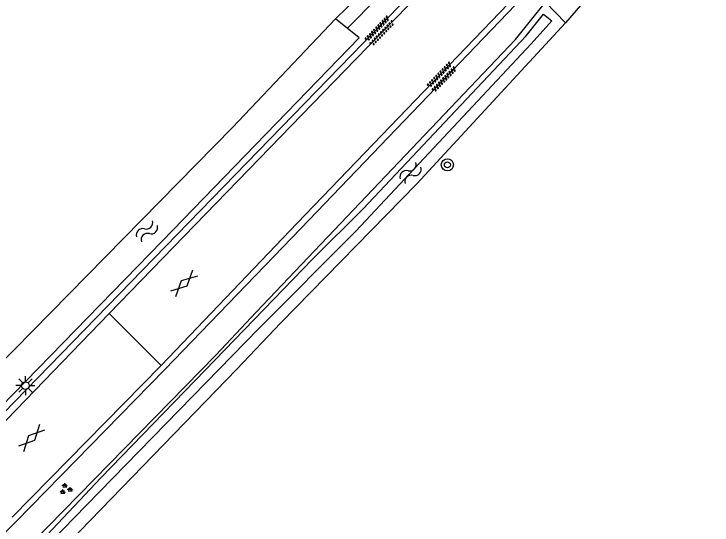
# Model space of a CAD drawing. Extents: x 133000 to 136000, y 400500 to 403500.
# Drawn here: x 135360.8 to 135406.88, y 400962.52 to 400996.23 of the extents above; entities that cross this region are included whole.
import ezdxf

# ---------------------------------------------------------------- set-up
doc = ezdxf.new("R2010")
doc.units = 0
for name, color, linetype in [('gg-knt-verharding', 7, 'Continuous'), ('gg-kntw-bovenkant insteek waterloop', 7, 'Continuous'), ('gg-kntw-waterlijn', 7, 'Continuous'), ('gg-kwrk-duiker nz buis', 7, 'Continuous'), ('gt-grn-groengrens', 7, 'Continuous'), ('gt-grn-vlakafsluiter', 7, 'Continuous'), ('gt-symb-boom', 7, 'Continuous'), ('gt-symb-gesloten verharding', 7, 'Continuous'), ('gt-symb-groenvak', 7, 'Continuous'), ('gt-symb-lichtmast', 7, 'Continuous'), ('gt-symb-overige verharding', 7, 'Continuous'), ('gt-symb-watersymbool', 7, 'Continuous')]:
    doc.layers.add(name, color=color, linetype=linetype)

# ---------------------------------------------------------------- blocks, each defined once
blk = doc.blocks.new('gt0-GESVH1')
at = {"layer": 'gt-symb-gesloten verharding'}
for p, q in [((-0.992, -0.261), (0.008, 0.239)), ((0.008, -0.261), (-0.992, 0.239)), ((0.008, 0.239), (1.008, -0.261)), ((1.008, 0.239), (0.008, -0.261))]:
    blk.add_line(p, q, dxfattribs=at)
blk = doc.blocks.new('gt0-LMAST')
at = {"layer": 'gt-symb-lichtmast'}
for p, q in [((-0.005, 0.246), (-0.005, 0.621)), ((-0.182, 0.173), (-0.447, 0.438)), ((0.172, 0.173), (0.437, 0.438)), ((-0.255, -0.004), (-0.63, -0.004)), ((-0.182, -0.181), (-0.447, -0.446)), ((-0.005, -0.254), (-0.005, -0.629)), ((0.437, -0.446), (0.172, -0.181)), ((0.245, -0.004), (0.62, -0.004))]:
    blk.add_line(p, q, dxfattribs=at)
blk.add_circle((-0.005, -0.004), 0.25, dxfattribs=at)
blk = doc.blocks.new('gt0-WA')
at = {"layer": 'gt-symb-watersymbool'}
for centre, start, end in [((-0.323, 0.022), 28.0725, 151.9275), ((0.427, 0.422), 208.0725, 331.9275), ((-0.323, -0.428), 28.0725, 151.9275), ((0.427, -0.028), 208.0725, 331.9275)]:
    blk.add_arc(centre, 0.425, start, end, dxfattribs=at)
blk = doc.blocks.new('gt0-BOOM')
at = {"layer": 'gt-symb-boom'}
for radius in [0.4, 0.2]:
    blk.add_circle((0, 0), radius, dxfattribs=at)
blk = doc.blocks.new('gt0-OVH')
at = {"layer": 'gt-symb-overige verharding'}
for points in [[(-0.972, 0.298), (-0.967, 0.308), (-0.965, 0.319), (-0.966, 0.33), (-0.971, 0.34), (-0.978, 0.348), (-0.988, 0.353), (-0.999, 0.355), (-1.01, 0.354), (-1.02, 0.349), (-1.028, 0.342), (-1.033, 0.332), (-1.035, 0.321), (-1.034, 0.31), (-1.029, 0.3), (-1.022, 0.292), (-1.012, 0.287), (-1.001, 0.285), (-0.99, 0.286), (-0.98, 0.291)], [(-0.872, 0.106), (-0.867, 0.116), (-0.865, 0.126), (-0.866, 0.137), (-0.871, 0.147), (-0.878, 0.156), (-0.888, 0.161), (-0.899, 0.163), (-0.91, 0.162), (-0.92, 0.157), (-0.928, 0.15), (-0.933, 0.14), (-0.935, 0.129), (-0.934, 0.118), (-0.929, 0.108), (-0.922, 0.1), (-0.912, 0.095), (-0.901, 0.092), (-0.89, 0.094), (-0.88, 0.098)], [(-0.772, 0.298), (-0.767, 0.308), (-0.765, 0.319), (-0.766, 0.33), (-0.771, 0.34), (-0.778, 0.348), (-0.788, 0.353), (-0.799, 0.355), (-0.81, 0.354), (-0.82, 0.349), (-0.828, 0.342), (-0.833, 0.332), (-0.835, 0.321), (-0.834, 0.31), (-0.829, 0.3), (-0.822, 0.292), (-0.812, 0.287), (-0.801, 0.285), (-0.79, 0.286), (-0.78, 0.291)], [(-0.672, 0.106), (-0.667, 0.116), (-0.665, 0.126), (-0.666, 0.137), (-0.671, 0.147), (-0.678, 0.156), (-0.688, 0.161), (-0.699, 0.163), (-0.71, 0.162), (-0.72, 0.157), (-0.728, 0.15), (-0.733, 0.14), (-0.735, 0.129), (-0.734, 0.118), (-0.729, 0.108), (-0.722, 0.1), (-0.712, 0.095), (-0.701, 0.092), (-0.69, 0.094), (-0.68, 0.098)], [(-0.572, 0.298), (-0.567, 0.308), (-0.565, 0.319), (-0.566, 0.33), (-0.571, 0.34), (-0.578, 0.348), (-0.588, 0.353), (-0.599, 0.355), (-0.61, 0.354), (-0.62, 0.349), (-0.628, 0.342), (-0.633, 0.332), (-0.635, 0.321), (-0.634, 0.31), (-0.629, 0.3), (-0.622, 0.292), (-0.612, 0.287), (-0.601, 0.285), (-0.59, 0.286), (-0.58, 0.291)], [(-0.472, 0.106), (-0.467, 0.116), (-0.465, 0.126), (-0.466, 0.137), (-0.471, 0.147), (-0.478, 0.156), (-0.488, 0.161), (-0.499, 0.163), (-0.51, 0.162), (-0.52, 0.157), (-0.528, 0.15), (-0.533, 0.14), (-0.535, 0.129), (-0.534, 0.118), (-0.529, 0.108), (-0.522, 0.1), (-0.512, 0.095), (-0.501, 0.092), (-0.49, 0.094), (-0.48, 0.098)], [(-0.372, 0.298), (-0.367, 0.308), (-0.365, 0.319), (-0.366, 0.33), (-0.371, 0.34), (-0.378, 0.348), (-0.388, 0.353), (-0.399, 0.355), (-0.41, 0.354), (-0.42, 0.349), (-0.428, 0.342), (-0.433, 0.332), (-0.435, 0.321), (-0.434, 0.31), (-0.429, 0.3), (-0.422, 0.292), (-0.412, 0.287), (-0.401, 0.285), (-0.39, 0.286), (-0.38, 0.291)], [(-0.272, 0.106), (-0.267, 0.116), (-0.265, 0.126), (-0.266, 0.137), (-0.271, 0.147), (-0.278, 0.156), (-0.288, 0.161), (-0.299, 0.163), (-0.31, 0.162), (-0.32, 0.157), (-0.328, 0.15), (-0.333, 0.14), (-0.335, 0.129), (-0.334, 0.118), (-0.329, 0.108), (-0.322, 0.1), (-0.312, 0.095), (-0.301, 0.092), (-0.29, 0.094), (-0.28, 0.098)], [(-0.172, 0.298), (-0.167, 0.308), (-0.165, 0.319), (-0.166, 0.33), (-0.171, 0.34), (-0.178, 0.348), (-0.188, 0.353), (-0.199, 0.355), (-0.21, 0.354), (-0.22, 0.349), (-0.228, 0.342), (-0.233, 0.332), (-0.235, 0.321), (-0.234, 0.31), (-0.229, 0.3), (-0.222, 0.292), (-0.212, 0.287), (-0.201, 0.285), (-0.19, 0.286), (-0.18, 0.291)], [(-0.072, 0.106), (-0.067, 0.116), (-0.065, 0.126), (-0.066, 0.137), (-0.071, 0.147), (-0.078, 0.156), (-0.088, 0.161), (-0.099, 0.163), (-0.11, 0.162), (-0.12, 0.157), (-0.128, 0.15), (-0.133, 0.14), (-0.135, 0.129), (-0.134, 0.118), (-0.129, 0.108), (-0.122, 0.1), (-0.112, 0.095), (-0.101, 0.092), (-0.09, 0.094), (-0.08, 0.098)], [(0.028, 0.298), (0.033, 0.308), (0.035, 0.319), (0.034, 0.33), (0.029, 0.34), (0.022, 0.348), (0.012, 0.353), (0.001, 0.355), (-0.01, 0.354), (-0.02, 0.349), (-0.028, 0.342), (-0.033, 0.332), (-0.035, 0.321), (-0.034, 0.31), (-0.029, 0.3), (-0.022, 0.292), (-0.012, 0.287), (-0.001, 0.285), (0.01, 0.286), (0.02, 0.291)], [(0.128, 0.106), (0.133, 0.116), (0.135, 0.126), (0.134, 0.137), (0.129, 0.147), (0.122, 0.156), (0.112, 0.161), (0.101, 0.163), (0.09, 0.162), (0.08, 0.157), (0.072, 0.15), (0.067, 0.14), (0.065, 0.129), (0.066, 0.118), (0.071, 0.108), (0.078, 0.1), (0.088, 0.095), (0.099, 0.092), (0.11, 0.094), (0.12, 0.098)], [(0.228, 0.298), (0.233, 0.308), (0.235, 0.319), (0.234, 0.33), (0.229, 0.34), (0.222, 0.348), (0.212, 0.353), (0.201, 0.355), (0.19, 0.354), (0.18, 0.349), (0.172, 0.342), (0.167, 0.332), (0.165, 0.321), (0.166, 0.31), (0.171, 0.3), (0.178, 0.292), (0.188, 0.287), (0.199, 0.285), (0.21, 0.286), (0.22, 0.291)], [(0.328, 0.106), (0.333, 0.116), (0.335, 0.126), (0.334, 0.137), (0.329, 0.147), (0.322, 0.156), (0.312, 0.161), (0.301, 0.163), (0.29, 0.162), (0.28, 0.157), (0.272, 0.15), (0.267, 0.14), (0.265, 0.129), (0.266, 0.118), (0.271, 0.108), (0.278, 0.1), (0.288, 0.095), (0.299, 0.092), (0.31, 0.094), (0.32, 0.098)], [(0.428, 0.298), (0.433, 0.308), (0.435, 0.319), (0.434, 0.33), (0.429, 0.34), (0.422, 0.348), (0.412, 0.353), (0.401, 0.355), (0.39, 0.354), (0.38, 0.349), (0.372, 0.342), (0.367, 0.332), (0.365, 0.321), (0.366, 0.31), (0.371, 0.3), (0.378, 0.292), (0.388, 0.287), (0.399, 0.285), (0.41, 0.286), (0.42, 0.291)], [(0.528, 0.106), (0.533, 0.116), (0.535, 0.126), (0.534, 0.137), (0.529, 0.147), (0.522, 0.156), (0.512, 0.161), (0.501, 0.163), (0.49, 0.162), (0.48, 0.157), (0.472, 0.15), (0.467, 0.14), (0.465, 0.129), (0.466, 0.118), (0.471, 0.108), (0.478, 0.1), (0.488, 0.095), (0.499, 0.092), (0.51, 0.094), (0.52, 0.098)], [(0.628, 0.298), (0.633, 0.308), (0.635, 0.319), (0.634, 0.33), (0.629, 0.34), (0.622, 0.348), (0.612, 0.353), (0.601, 0.355), (0.59, 0.354), (0.58, 0.349), (0.572, 0.342), (0.567, 0.332), (0.565, 0.321), (0.566, 0.31), (0.571, 0.3), (0.578, 0.292), (0.588, 0.287), (0.599, 0.285), (0.61, 0.286), (0.62, 0.291)], [(0.728, 0.106), (0.733, 0.116), (0.735, 0.126), (0.734, 0.137), (0.729, 0.147), (0.722, 0.156), (0.712, 0.161), (0.701, 0.163), (0.69, 0.162), (0.68, 0.157), (0.672, 0.15), (0.667, 0.14), (0.665, 0.129), (0.666, 0.118), (0.671, 0.108), (0.678, 0.1), (0.688, 0.095), (0.699, 0.092), (0.71, 0.094), (0.72, 0.098)], [(0.828, 0.298), (0.833, 0.308), (0.835, 0.319), (0.834, 0.33), (0.829, 0.34), (0.822, 0.348), (0.812, 0.353), (0.801, 0.355), (0.79, 0.354), (0.78, 0.349), (0.772, 0.342), (0.767, 0.332), (0.765, 0.321), (0.766, 0.31), (0.771, 0.3), (0.778, 0.292), (0.788, 0.287), (0.799, 0.285), (0.81, 0.286), (0.82, 0.291)], [(0.928, 0.106), (0.933, 0.116), (0.935, 0.126), (0.934, 0.137), (0.929, 0.147), (0.922, 0.156), (0.912, 0.161), (0.901, 0.163), (0.89, 0.162), (0.88, 0.157), (0.872, 0.15), (0.867, 0.14), (0.865, 0.129), (0.866, 0.118), (0.871, 0.108), (0.878, 0.1), (0.888, 0.095), (0.899, 0.092), (0.91, 0.094), (0.92, 0.098)], [(1.028, 0.298), (1.033, 0.308), (1.035, 0.319), (1.034, 0.33), (1.029, 0.34), (1.022, 0.348), (1.012, 0.353), (1.001, 0.355), (0.99, 0.354), (0.98, 0.349), (0.972, 0.342), (0.967, 0.332), (0.965, 0.321), (0.966, 0.31), (0.971, 0.3), (0.978, 0.292), (0.988, 0.287), (0.999, 0.285), (1.01, 0.286), (1.02, 0.291)], [(-0.972, -0.142), (-0.967, -0.132), (-0.965, -0.121), (-0.966, -0.11), (-0.971, -0.1), (-0.978, -0.092), (-0.988, -0.087), (-0.999, -0.085), (-1.01, -0.086), (-1.02, -0.091), (-1.028, -0.098), (-1.033, -0.108), (-1.035, -0.119), (-1.034, -0.13), (-1.029, -0.14), (-1.022, -0.148), (-1.012, -0.153), (-1.001, -0.155), (-0.99, -0.154), (-0.98, -0.149)], [(-0.872, -0.334), (-0.867, -0.324), (-0.865, -0.314), (-0.866, -0.303), (-0.871, -0.293), (-0.878, -0.284), (-0.888, -0.279), (-0.899, -0.277), (-0.91, -0.278), (-0.92, -0.283), (-0.928, -0.29), (-0.933, -0.3), (-0.935, -0.311), (-0.934, -0.322), (-0.929, -0.332), (-0.922, -0.34), (-0.912, -0.345), (-0.901, -0.348), (-0.89, -0.346), (-0.88, -0.342)], [(-0.772, -0.142), (-0.767, -0.132), (-0.765, -0.121), (-0.766, -0.11), (-0.771, -0.1), (-0.778, -0.092), (-0.788, -0.087), (-0.799, -0.085), (-0.81, -0.086), (-0.82, -0.091), (-0.828, -0.098), (-0.833, -0.108), (-0.835, -0.119), (-0.834, -0.13), (-0.829, -0.14), (-0.822, -0.148), (-0.812, -0.153), (-0.801, -0.155), (-0.79, -0.154), (-0.78, -0.149)], [(-0.672, -0.334), (-0.667, -0.324), (-0.665, -0.314), (-0.666, -0.303), (-0.671, -0.293), (-0.678, -0.284), (-0.688, -0.279), (-0.699, -0.277), (-0.71, -0.278), (-0.72, -0.283), (-0.728, -0.29), (-0.733, -0.3), (-0.735, -0.311), (-0.734, -0.322), (-0.729, -0.332), (-0.722, -0.34), (-0.712, -0.345), (-0.701, -0.348), (-0.69, -0.346), (-0.68, -0.342)], [(-0.572, -0.142), (-0.567, -0.132), (-0.565, -0.121), (-0.566, -0.11), (-0.571, -0.1), (-0.578, -0.092), (-0.588, -0.087), (-0.599, -0.085), (-0.61, -0.086), (-0.62, -0.091), (-0.628, -0.098), (-0.633, -0.108), (-0.635, -0.119), (-0.634, -0.13), (-0.629, -0.14), (-0.622, -0.148), (-0.612, -0.153), (-0.601, -0.155), (-0.59, -0.154), (-0.58, -0.149)], [(-0.472, -0.334), (-0.467, -0.324), (-0.465, -0.314), (-0.466, -0.303), (-0.471, -0.293), (-0.478, -0.284), (-0.488, -0.279), (-0.499, -0.277), (-0.51, -0.278), (-0.52, -0.283), (-0.528, -0.29), (-0.533, -0.3), (-0.535, -0.311), (-0.534, -0.322), (-0.529, -0.332), (-0.522, -0.34), (-0.512, -0.345), (-0.501, -0.348), (-0.49, -0.346), (-0.48, -0.342)], [(-0.372, -0.142), (-0.367, -0.132), (-0.365, -0.121), (-0.366, -0.11), (-0.371, -0.1), (-0.378, -0.092), (-0.388, -0.087), (-0.399, -0.085), (-0.41, -0.086), (-0.42, -0.091), (-0.428, -0.098), (-0.433, -0.108), (-0.435, -0.119), (-0.434, -0.13), (-0.429, -0.14), (-0.422, -0.148), (-0.412, -0.153), (-0.401, -0.155), (-0.39, -0.154), (-0.38, -0.149)], [(-0.272, -0.334), (-0.267, -0.324), (-0.265, -0.314), (-0.266, -0.303), (-0.271, -0.293), (-0.278, -0.284), (-0.288, -0.279), (-0.299, -0.277), (-0.31, -0.278), (-0.32, -0.283), (-0.328, -0.29), (-0.333, -0.3), (-0.335, -0.311), (-0.334, -0.322), (-0.329, -0.332), (-0.322, -0.34), (-0.312, -0.345), (-0.301, -0.348), (-0.29, -0.346), (-0.28, -0.342)], [(-0.172, -0.142), (-0.167, -0.132), (-0.165, -0.121), (-0.166, -0.11), (-0.171, -0.1), (-0.178, -0.092), (-0.188, -0.087), (-0.199, -0.085), (-0.21, -0.086), (-0.22, -0.091), (-0.228, -0.098), (-0.233, -0.108), (-0.235, -0.119), (-0.234, -0.13), (-0.229, -0.14), (-0.222, -0.148), (-0.212, -0.153), (-0.201, -0.155), (-0.19, -0.154), (-0.18, -0.149)], [(-0.072, -0.334), (-0.067, -0.324), (-0.065, -0.314), (-0.066, -0.303), (-0.071, -0.293), (-0.078, -0.284), (-0.088, -0.279), (-0.099, -0.277), (-0.11, -0.278), (-0.12, -0.283), (-0.128, -0.29), (-0.133, -0.3), (-0.135, -0.311), (-0.134, -0.322), (-0.129, -0.332), (-0.122, -0.34), (-0.112, -0.345), (-0.101, -0.348), (-0.09, -0.346), (-0.08, -0.342)], [(0.028, -0.142), (0.033, -0.132), (0.035, -0.121), (0.034, -0.11), (0.029, -0.1), (0.022, -0.092), (0.012, -0.087), (0.001, -0.085), (-0.01, -0.086), (-0.02, -0.091), (-0.028, -0.098), (-0.033, -0.108), (-0.035, -0.119), (-0.034, -0.13), (-0.029, -0.14), (-0.022, -0.148), (-0.012, -0.153), (-0.001, -0.155), (0.01, -0.154), (0.02, -0.149)], [(0.128, -0.334), (0.133, -0.324), (0.135, -0.314), (0.134, -0.303), (0.129, -0.293), (0.122, -0.284), (0.112, -0.279), (0.101, -0.277), (0.09, -0.278), (0.08, -0.283), (0.072, -0.29), (0.067, -0.3), (0.065, -0.311), (0.066, -0.322), (0.071, -0.332), (0.078, -0.34), (0.088, -0.345), (0.099, -0.348), (0.11, -0.346), (0.12, -0.342)], [(0.228, -0.142), (0.233, -0.132), (0.235, -0.121), (0.234, -0.11), (0.229, -0.1), (0.222, -0.092), (0.212, -0.087), (0.201, -0.085), (0.19, -0.086), (0.18, -0.091), (0.172, -0.098), (0.167, -0.108), (0.165, -0.119), (0.166, -0.13), (0.171, -0.14), (0.178, -0.148), (0.188, -0.153), (0.199, -0.155), (0.21, -0.154), (0.22, -0.149)], [(0.328, -0.334), (0.333, -0.324), (0.335, -0.314), (0.334, -0.303), (0.329, -0.293), (0.322, -0.284), (0.312, -0.279), (0.301, -0.277), (0.29, -0.278), (0.28, -0.283), (0.272, -0.29), (0.267, -0.3), (0.265, -0.311), (0.266, -0.322), (0.271, -0.332), (0.278, -0.34), (0.288, -0.345), (0.299, -0.348), (0.31, -0.346), (0.32, -0.342)], [(0.428, -0.142), (0.433, -0.132), (0.435, -0.121), (0.434, -0.11), (0.429, -0.1), (0.422, -0.092), (0.412, -0.087), (0.401, -0.085), (0.39, -0.086), (0.38, -0.091), (0.372, -0.098), (0.367, -0.108), (0.365, -0.119), (0.366, -0.13), (0.371, -0.14), (0.378, -0.148), (0.388, -0.153), (0.399, -0.155), (0.41, -0.154), (0.42, -0.149)], [(0.528, -0.334), (0.533, -0.324), (0.535, -0.314), (0.534, -0.303), (0.529, -0.293), (0.522, -0.284), (0.512, -0.279), (0.501, -0.277), (0.49, -0.278), (0.48, -0.283), (0.472, -0.29), (0.467, -0.3), (0.465, -0.311), (0.466, -0.322), (0.471, -0.332), (0.478, -0.34), (0.488, -0.345), (0.499, -0.348), (0.51, -0.346), (0.52, -0.342)], [(0.628, -0.142), (0.633, -0.132), (0.635, -0.121), (0.634, -0.11), (0.629, -0.1), (0.622, -0.092), (0.612, -0.087), (0.601, -0.085), (0.59, -0.086), (0.58, -0.091), (0.572, -0.098), (0.567, -0.108), (0.565, -0.119), (0.566, -0.13), (0.571, -0.14), (0.578, -0.148), (0.588, -0.153), (0.599, -0.155), (0.61, -0.154), (0.62, -0.149)], [(0.728, -0.334), (0.733, -0.324), (0.735, -0.314), (0.734, -0.303), (0.729, -0.293), (0.722, -0.284), (0.712, -0.279), (0.701, -0.277), (0.69, -0.278), (0.68, -0.283), (0.672, -0.29), (0.667, -0.3), (0.665, -0.311), (0.666, -0.322), (0.671, -0.332), (0.678, -0.34), (0.688, -0.345), (0.699, -0.348), (0.71, -0.346), (0.72, -0.342)], [(0.828, -0.142), (0.833, -0.132), (0.835, -0.121), (0.834, -0.11), (0.829, -0.1), (0.822, -0.092), (0.812, -0.087), (0.801, -0.085), (0.79, -0.086), (0.78, -0.091), (0.772, -0.098), (0.767, -0.108), (0.765, -0.119), (0.766, -0.13), (0.771, -0.14), (0.778, -0.148), (0.788, -0.153), (0.799, -0.155), (0.81, -0.154), (0.82, -0.149)], [(0.928, -0.334), (0.933, -0.324), (0.935, -0.314), (0.934, -0.303), (0.929, -0.293), (0.922, -0.284), (0.912, -0.279), (0.901, -0.277), (0.89, -0.278), (0.88, -0.283), (0.872, -0.29), (0.867, -0.3), (0.865, -0.311), (0.866, -0.322), (0.871, -0.332), (0.878, -0.34), (0.888, -0.345), (0.899, -0.348), (0.91, -0.346), (0.92, -0.342)], [(1.028, -0.142), (1.033, -0.132), (1.035, -0.121), (1.034, -0.11), (1.029, -0.1), (1.022, -0.092), (1.012, -0.087), (1.001, -0.085), (0.99, -0.086), (0.98, -0.091), (0.972, -0.098), (0.967, -0.108), (0.965, -0.119), (0.966, -0.13), (0.971, -0.14), (0.978, -0.148), (0.988, -0.153), (0.999, -0.155), (1.01, -0.154), (1.02, -0.149)]]:
    blk.add_lwpolyline(points, close=True, dxfattribs=at)
blk = doc.blocks.new('gt0-GRVAK')
at = {"layer": 'gt-symb-groenvak'}
for p, q in [((-0.11, 0.189), (-0.228, 0.24)), ((-0.182, 0.153), (0.088, 0.153)), ((-0.091, 0.211), (-0.156, 0.322)), ((-0.047, 0.214), (-0.047, 0.393)), ((-0.004, 0.211), (0.061, 0.322)), ((0.015, 0.189), (0.133, 0.24)), ((0.262, -0.052), (0.197, 0.059)), ((0.305, -0.049), (0.305, 0.13)), ((0.349, -0.052), (0.414, 0.059)), ((-0.245, -0.228), (-0.363, -0.177)), ((-0.318, -0.264), (-0.047, -0.264)), ((-0.226, -0.206), (-0.291, -0.095)), ((-0.183, -0.203), (-0.183, -0.024)), ((-0.139, -0.206), (-0.074, -0.095)), ((-0.12, -0.228), (-0.002, -0.177)), ((0.243, -0.074), (0.125, -0.023)), ((0.17, -0.11), (0.441, -0.11)), ((0.368, -0.074), (0.486, -0.023))]:
    blk.add_line(p, q, dxfattribs=at)

msp = doc.modelspace()

# ---------------------------------------------------------------- linework, layer by layer
at = {"layer": 'gg-knt-verharding'}
for p, q in [((135357.315, 400966.385), (135367.08, 400976.468)), ((135370.522, 400973.046), (135367.08, 400976.468)), ((135370.522, 400973.046), (135360.674, 400963.035))]:
    msp.add_line(p, q, dxfattribs=at)
for points in [[(135429.294, 401034.012), (135412.516, 401016.655), (135396.211, 400999.819), (135379.496, 400982.437), (135370.522, 400973.046)], [(135429.622, 401033.719), (135412.806, 401016.279), (135396.518, 400999.571), (135379.733, 400982.089), (135370.764, 400972.78), (135360.955, 400962.746), (135347.154, 400948.767)], [(135403.152, 401014.221), (135393.436, 401004.18), (135383.059, 400993.491), (135357.015, 400966.723), (135348.378, 400957.883), (135335.677, 400944.646)], [(135367.08, 400976.468), (135383.343, 400993.221), (135393.744, 401003.917), (135403.298, 401013.812)]]:
    msp.add_lwpolyline(points, dxfattribs=at)
at = {"layer": 'gg-kntw-bovenkant insteek waterloop'}
for p, q in [((135374.137, 400973.713), (135361.933, 400961.287)), ((135363.074, 400959.988), (135375.506, 400972.808))]:
    msp.add_line(p, q, dxfattribs=at)
for points in [[(135374.137, 400973.713), (135376.792, 400976.553), (135393.906, 400994.544), (135395.898, 400997.01), (135397.198, 400995.634)], [(135382.036, 400995.905), (135375.222, 400988.737), (135353.613, 400966.781)], [(135355.001, 400965.28), (135370.589, 400981.236), (135383.583, 400994.649), (135382.036, 400995.905)], [(135397.198, 400995.634), (135387.396, 400985.034), (135378.398, 400975.834), (135375.506, 400972.808)]]:
    msp.add_lwpolyline(points, dxfattribs=at)
at = {"layer": 'gg-kntw-waterlijn'}
msp.add_lwpolyline([(135362.993, 400961.867), (135366.53, 400965.627), (135372.762, 400972.057), (135380.529, 400980.071), (135383.856, 400983.38), (135394.601, 400994.787), (135395.762, 400996.221), (135396.315, 400995.774), (135394.936, 400994.253), (135383.365, 400981.905), (135376.955, 400975.488), (135365.571, 400963.805), (135363.312, 400961.486), (135362.993, 400961.867)], dxfattribs=at)
at = {"layer": 'gg-kwrk-duiker nz buis'}
msp.add_line((135382.805, 400995.28), (135385.661, 400998.195), dxfattribs=at)
at = {"layer": 'gt-grn-groengrens'}
msp.add_line((135384.205, 400998.052), (135382.036, 400995.905), dxfattribs=at)
at = {"layer": 'gt-grn-vlakafsluiter'}
msp.add_line((135398.606, 400997.302), (135397.198, 400995.634), dxfattribs=at)

# ---------------------------------------------------------------- block references
at = {"layer": 'gt-symb-boom'}
msp.add_blockref('gt0-BOOM', (135389.412, 400986.278), dxfattribs=at)
at = {"layer": 'gt-symb-gesloten verharding'}
for p, rotation in [((135372.021, 400978.459), 43.460597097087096), ((135361.988, 400968.256), -134.0276048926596)]:
    msp.add_blockref('gt0-GESVH1', p, dxfattribs=dict(at, rotation=rotation))
at = {"layer": 'gt-symb-groenvak'}
msp.add_blockref('gt0-GRVAK', (135364.214, 400964.894), dxfattribs=at)
at = {"layer": 'gt-symb-lichtmast'}
msp.add_blockref('gt0-LMAST', (135361.561, 400971.72), dxfattribs=at)
at = {"layer": 'gt-symb-overige verharding', "rotation": 45.891375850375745}
for p in [(135384.944, 400995.104), (135389.048, 400992.064)]:
    msp.add_blockref('gt0-OVH', p, dxfattribs=at)
at = {"layer": 'gt-symb-watersymbool'}
for p, rotation in [((135386.941, 400985.701), 46.418925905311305), ((135369.542, 400981.864), 45.48623256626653)]:
    msp.add_blockref('gt0-WA', p, dxfattribs=dict(at, rotation=rotation))

doc.saveas('drawing.dxf')
